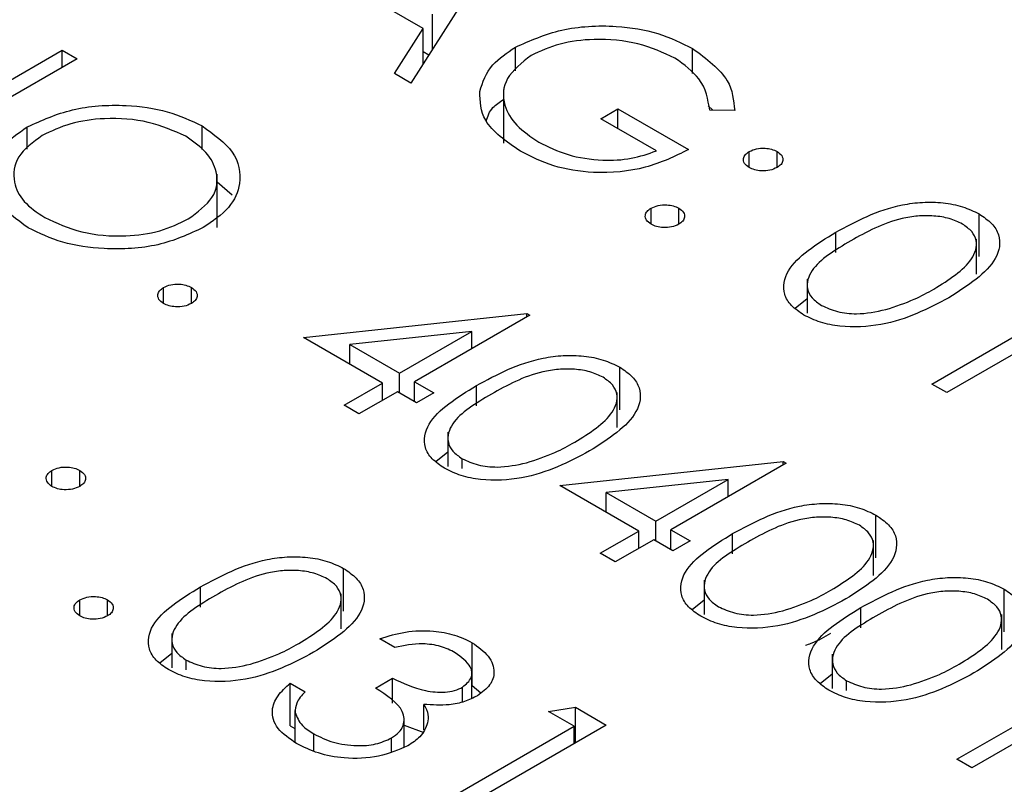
# Model space of a CAD drawing. Header units: inches. Extents: x 1880 to 2363, y -453 to -54.
# Tile 677 of 1056: x 1950.914 to 1951.29, y -148.338 to -148.046. Entities that reach past the tile are written whole.
import ezdxf

# ---------------------------------------------------------------- set-up
doc = ezdxf.new("R2010")
doc.units = ezdxf.units.IN
doc.header["$LTSCALE"] = 0.5
doc.header["$MEASUREMENT"] = 0
doc.layers.add('SID-M-S', color=105, linetype='Continuous')

msp = doc.modelspace()

# ---------------------------------------------------------------- linework, layer by layer
at = {"layer": 'SID-M-S'}
for p, q in [((1951.09762, -148.01654), (1951.06335, -148.07023)), ((1951.06813, -148.04944), (1951.03928, -148.03279)), ((1951.07165, -148.05723), (1951.07165, -148.04394)), ((1951.05714, -148.06665), (1951.06813, -148.04944)), ((1951.06813, -148.06274), (1951.06813, -148.04944)), ((1950.88007, -148.08655), (1950.93016, -148.05763)), ((1950.93016, -148.05763), (1950.93587, -148.06093)), ((1950.93016, -148.06423), (1950.93016, -148.05763)), ((1951.06813, -148.05823), (1951.07023, -148.05945)), ((1951.10335, -148.06556), (1951.10335, -148.05656)), ((1951.17101, -148.06657), (1951.17101, -148.05702)), ((1950.93587, -148.06093), (1950.87223, -148.09767)), ((1951.06335, -148.07023), (1951.05714, -148.06665)), ((1951.09874, -148.07276), (1951.09874, -148.09317)), ((1951.13596, -148.08389), (1951.14249, -148.08012)), ((1951.14249, -148.08012), (1951.16942, -148.09566)), ((1951.14249, -148.08766), (1951.14249, -148.08012)), ((1951.177, -148.07895), (1951.17878, -148.08061)), ((1951.18711, -148.08074), (1951.17757, -148.08059)), ((1951.15718, -148.09614), (1951.13596, -148.08389)), ((1950.91682, -148.0955), (1950.91682, -148.087)), ((1950.9836, -148.09558), (1950.9836, -148.0866)), ((1951.19267, -148.10249), (1951.19267, -148.09637)), ((1951.20328, -148.10249), (1951.20328, -148.09637)), ((1950.98934, -148.12539), (1950.98934, -148.10497)), ((1950.98934, -148.10793), (1950.99513, -148.11297)), ((1951.15514, -148.12416), (1951.15514, -148.11804)), ((1951.16574, -148.12416), (1951.16574, -148.11804)), ((1951.28044, -148.13652), (1951.28044, -148.12019)), ((1951.22569, -148.13493), (1951.22569, -148.12724)), ((1951.27953, -148.14323), (1951.27953, -148.12986)), ((1950.96891, -148.15442), (1950.96891, -148.1483)), ((1950.97952, -148.15442), (1950.97952, -148.1483)), ((1951.21476, -148.14508), (1951.21476, -148.15808)), ((1951.26243, -148.18516), (1951.31954, -148.15219)), ((1951.33178, -148.15171), (1951.26814, -148.18845)), ((1951.21019, -148.15623), (1951.21476, -148.15249)), ((1951.02235, -148.16738), (1951.10768, -148.15823)), ((1951.10884, -148.1589), (1951.06478, -148.18433)), ((1951.10768, -148.15823), (1951.10884, -148.1589)), ((1951.10768, -148.15957), (1951.10768, -148.15823)), ((1951.0867, -148.16508), (1951.0401, -148.17008)), ((1951.05907, -148.18103), (1951.0867, -148.16508)), ((1951.0867, -148.17167), (1951.0867, -148.16508)), ((1951.05254, -148.1848), (1951.02235, -148.16738)), ((1951.0401, -148.17762), (1951.0401, -148.17008)), ((1951.0401, -148.17008), (1951.05907, -148.18103)), ((1951.05907, -148.18857), (1951.05907, -148.18103)), ((1951.14317, -148.19505), (1951.14317, -148.17872)), ((1951.03785, -148.19328), (1951.05254, -148.1848)), ((1951.05254, -148.1914), (1951.05254, -148.1848)), ((1951.06478, -148.18433), (1951.07212, -148.18857)), ((1951.06478, -148.19187), (1951.06478, -148.18433)), ((1951.08841, -148.19345), (1951.08841, -148.18576)), ((1951.26814, -148.18845), (1951.26243, -148.18516)), ((1951.05825, -148.1881), (1951.04356, -148.19658)), ((1951.06559, -148.19234), (1951.05825, -148.1881)), ((1951.07212, -148.18857), (1951.06559, -148.19234)), ((1951.14226, -148.20175), (1951.14226, -148.18838)), ((1951.04356, -148.19658), (1951.03785, -148.19328)), ((1951.07749, -148.2036), (1951.07749, -148.2166)), ((1951.07291, -148.21475), (1951.07749, -148.21101)), ((1951.08298, -148.21738), (1951.08298, -148.21368)), ((1951.12026, -148.2239), (1951.20558, -148.21475)), ((1951.20674, -148.21542), (1951.16268, -148.24085)), ((1951.20558, -148.21475), (1951.20674, -148.21542)), ((1951.20558, -148.21609), (1951.20558, -148.21475)), ((1950.92628, -148.22425), (1950.92628, -148.21813)), ((1950.93689, -148.22425), (1950.93689, -148.21813)), ((1951.18461, -148.2216), (1951.138, -148.2266)), ((1951.15697, -148.23755), (1951.18461, -148.2216)), ((1951.18461, -148.22819), (1951.18461, -148.2216)), ((1951.15045, -148.24132), (1951.12026, -148.2239)), ((1951.138, -148.2266), (1951.15697, -148.23755)), ((1951.138, -148.23414), (1951.138, -148.2266)), ((1951.15697, -148.24509), (1951.15697, -148.23755)), ((1951.24107, -148.25157), (1951.24107, -148.23524)), ((1951.13576, -148.2498), (1951.15045, -148.24132)), ((1951.15045, -148.24792), (1951.15045, -148.24132)), ((1951.16268, -148.24085), (1951.17003, -148.24509)), ((1951.16268, -148.24839), (1951.16268, -148.24085)), ((1951.18632, -148.24997), (1951.18632, -148.24228)), ((1951.15616, -148.24462), (1951.14147, -148.2531)), ((1951.1635, -148.24886), (1951.15616, -148.24462)), ((1951.17003, -148.24509), (1951.1635, -148.24886)), ((1951.24016, -148.25827), (1951.24016, -148.2449)), ((1951.14147, -148.2531), (1951.13576, -148.2498)), ((1951.03771, -148.27194), (1951.03771, -148.25561)), ((1951.17539, -148.26012), (1951.17539, -148.27312)), ((1950.98296, -148.27034), (1950.98296, -148.26265)), ((1951.29003, -148.27983), (1951.29003, -148.2635)), ((1950.93689, -148.2737), (1950.93689, -148.26758)), ((1950.94749, -148.2737), (1950.94749, -148.26758)), ((1951.0368, -148.27864), (1951.0368, -148.26527)), ((1951.17082, -148.27127), (1951.17539, -148.26753)), ((1951.23527, -148.27823), (1951.23527, -148.27054)), ((1951.28912, -148.28653), (1951.28912, -148.27316)), ((1950.97203, -148.28049), (1950.97203, -148.29349)), ((1951.05723, -148.28572), (1951.05152, -148.28242)), ((1951.08678, -148.30026), (1951.08678, -148.28393)), ((1950.96746, -148.29164), (1950.97203, -148.2879)), ((1950.97753, -148.29427), (1950.97753, -148.29057)), ((1951.22435, -148.28838), (1951.22435, -148.30138)), ((1951.34136, -148.29502), (1951.27773, -148.33176)), ((1951.04989, -148.30126), (1951.05641, -148.29749)), ((1951.05641, -148.30701), (1951.05641, -148.29749)), ((1951.08663, -148.30518), (1951.08663, -148.29584)), ((1951.21977, -148.29953), (1951.22435, -148.29579)), ((1951.22984, -148.30216), (1951.22984, -148.29846)), ((1951.27201, -148.32846), (1951.32913, -148.29549)), ((1951.01725, -148.29937), (1951.02296, -148.30267)), ((1951.01725, -148.3157), (1951.01725, -148.29937)), ((1951.08315, -148.30655), (1951.08315, -148.3009)), ((1951.08678, -148.30026), (1951.09011, -148.30308)), ((1951.01909, -148.30978), (1951.01909, -148.32194)), ((1951.06831, -148.31719), (1951.06831, -148.30748)), ((1951.11597, -148.31021), (1951.12624, -148.3086)), ((1951.12577, -148.31586), (1951.11597, -148.31021)), ((1951.12624, -148.3086), (1951.138, -148.31539)), ((1951.12624, -148.32218), (1951.12624, -148.3086)), ((1951.01915, -148.322), (1951.01915, -148.31063)), ((1951.06084, -148.32381), (1951.06084, -148.3132)), ((1951.01725, -148.3157), (1951.01909, -148.31676)), ((1951.06084, -148.31548), (1951.06831, -148.31829)), ((1951.06865, -148.34883), (1951.12577, -148.31586)), ((1951.138, -148.31539), (1951.07436, -148.35213)), ((1951.12577, -148.32245), (1951.12577, -148.31586)), ((1951.02634, -148.32532), (1951.02634, -148.31875)), ((1951.05601, -148.32551), (1951.05601, -148.32033)), ((1951.27773, -148.33176), (1951.27201, -148.32846))]:
    msp.add_line(p, q, dxfattribs=at)
for points, knots in [([(1951.10335, -148.05656), (1951.10897, -148.05404), (1951.1202, -148.04901), (1951.14054, -148.04783), (1951.15828, -148.05077), (1951.16677, -148.05494), (1951.17101, -148.05702)], [0, 0, 0, 0, 0.27959, 0.559072, 0.779411, 1, 1, 1, 1]), ([(1951.16429, -148.06068), (1951.15978, -148.05864), (1951.15075, -148.05456), (1951.13455, -148.05305), (1951.11989, -148.05484), (1951.11284, -148.05808), (1951.10932, -148.05971)], [0, 0, 0, 0, 0.279847, 0.559555, 0.779847, 1, 1, 1, 1]), ([(1951.08971, -148.07344), (1951.09084, -148.06989), (1951.09285, -148.06354), (1951.10014, -148.05869), (1951.10335, -148.05656)], [0, 0, 0, 0, 0.559317, 1, 1, 1, 1]), ([(1951.17101, -148.05702), (1951.17631, -148.06095), (1951.18581, -148.06799), (1951.18671, -148.07684), (1951.18711, -148.08074)], [0, 0, 0, 0, 0.558579, 1, 1, 1, 1]), ([(1951.10932, -148.05971), (1951.10576, -148.06251), (1951.09865, -148.06812), (1951.0982, -148.07813), (1951.10311, -148.08662), (1951.10922, -148.09076), (1951.11228, -148.09282)], [0, 0, 0, 0, 0.279061, 0.558584, 0.779236, 1, 1, 1, 1]), ([(1951.17757, -148.08059), (1951.17688, -148.07645), (1951.17563, -148.06906), (1951.16776, -148.06324), (1951.16429, -148.06068)], [0, 0, 0, 0, 0.55984, 1, 1, 1, 1]), ([(1951.10525, -148.0963), (1951.09985, -148.09256), (1951.0902, -148.08587), (1951.08986, -148.07724), (1951.08971, -148.07344)], [0, 0, 0, 0, 0.559617, 1, 1, 1, 1]), ([(1951.09222, -148.08469), (1951.09278, -148.08291), (1951.09374, -148.07983), (1951.09726, -148.07747), (1951.09874, -148.07648)], [0, 0, 0, 0, 0.57824, 1, 1, 1, 1]), ([(1950.91682, -148.087), (1950.92232, -148.0845), (1950.93331, -148.07951), (1950.95321, -148.07808), (1950.97087, -148.08058), (1950.97935, -148.08459), (1950.9836, -148.0866)], [0, 0, 0, 0, 0.279731, 0.559327, 0.77968, 1, 1, 1, 1]), ([(1950.97735, -148.09053), (1950.97281, -148.08851), (1950.96373, -148.08447), (1950.94745, -148.08326), (1950.93293, -148.08529), (1950.92602, -148.08861), (1950.92256, -148.09028)], [0, 0, 0, 0, 0.279627, 0.55935, 0.77963, 1, 1, 1, 1]), ([(1950.9172, -148.12551), (1950.91282, -148.12235), (1950.90405, -148.11603), (1950.90207, -148.1045), (1950.90623, -148.09429), (1950.91329, -148.08943), (1950.91682, -148.087)], [0, 0, 0, 0, 0.279663, 0.559354, 0.779636, 1, 1, 1, 1]), ([(1950.9836, -148.0866), (1950.98806, -148.08978), (1950.99698, -148.09614), (1950.9991, -148.10779), (1950.99479, -148.1181), (1950.98762, -148.12299), (1950.98403, -148.12544)], [0, 0, 0, 0, 0.279767, 0.559358, 0.779571, 1, 1, 1, 1]), ([(1950.92256, -148.09028), (1950.91903, -148.09287), (1950.91198, -148.09807), (1950.91103, -148.1075), (1950.91483, -148.11571), (1950.92061, -148.11965), (1950.9235, -148.12161)], [0, 0, 0, 0, 0.279416, 0.559077, 0.779478, 1, 1, 1, 1]), ([(1950.97833, -148.12214), (1950.98188, -148.11952), (1950.98898, -148.11429), (1950.99, -148.10476), (1950.9859, -148.09654), (1950.9802, -148.09253), (1950.97735, -148.09053)], [0, 0, 0, 0, 0.279468, 0.55887, 0.779516, 1, 1, 1, 1]), ([(1951.16942, -148.09566), (1951.16422, -148.09821), (1951.15385, -148.1033), (1951.13445, -148.1052), (1951.11733, -148.10238), (1951.10928, -148.09833), (1951.10525, -148.0963)], [0, 0, 0, 0, 0.2803512, 0.5593674, 0.7793709, 1, 1, 1, 1]), ([(1951.11228, -148.09282), (1951.11581, -148.09457), (1951.12288, -148.09807), (1951.13567, -148.09999), (1951.1478, -148.09944), (1951.15405, -148.09724), (1951.15718, -148.09614)], [0, 0, 0, 0, 0.280254, 0.559912, 0.779941, 1, 1, 1, 1]), ([(1951.19267, -148.09637), (1951.19355, -148.09598), (1951.1953, -148.09519), (1951.19847, -148.09502), (1951.20126, -148.09541), (1951.2026, -148.09605), (1951.20328, -148.09637)], [0, 0, 0, 0, 0.279585, 0.559454, 0.779697, 1, 1, 1, 1]), ([(1951.19267, -148.10249), (1951.19198, -148.10199), (1951.19059, -148.10098), (1951.19031, -148.09915), (1951.19099, -148.09753), (1951.19211, -148.09676), (1951.19267, -148.09637)], [0, 0, 0, 0, 0.279647, 0.559299, 0.779615, 1, 1, 1, 1]), ([(1951.20328, -148.09637), (1951.20397, -148.09688), (1951.20536, -148.09788), (1951.20562, -148.09972), (1951.20498, -148.10134), (1951.20384, -148.10211), (1951.20328, -148.10249)], [0, 0, 0, 0, 0.279602, 0.559212, 0.779475, 1, 1, 1, 1]), ([(1951.20328, -148.10249), (1951.2024, -148.1029), (1951.20066, -148.1037), (1951.19748, -148.10385), (1951.19467, -148.10347), (1951.19334, -148.10282), (1951.19267, -148.10249)], [0, 0, 0, 0, 0.279517, 0.559326, 0.779544, 1, 1, 1, 1]), ([(1951.15514, -148.12416), (1951.15445, -148.12365), (1951.15309, -148.12264), (1951.1528, -148.12081), (1951.15347, -148.1192), (1951.15458, -148.11842), (1951.15514, -148.11804)], [0, 0, 0, 0, 0.279581, 0.559143, 0.779575, 1, 1, 1, 1]), ([(1951.15514, -148.11804), (1951.15601, -148.11764), (1951.15776, -148.11684), (1951.16093, -148.11668), (1951.16374, -148.11707), (1951.16508, -148.11771), (1951.16574, -148.11804)], [0, 0, 0, 0, 0.279576, 0.559284, 0.779552, 1, 1, 1, 1]), ([(1951.16574, -148.11804), (1951.16644, -148.11854), (1951.16783, -148.11955), (1951.16809, -148.12138), (1951.16745, -148.12301), (1951.16631, -148.12378), (1951.16574, -148.12416)], [0, 0, 0, 0, 0.279602, 0.559212, 0.779475, 1, 1, 1, 1]), ([(1951.22569, -148.12724), (1951.23353, -148.12299), (1951.24335, -148.11768), (1951.25884, -148.11558), (1951.26677, -148.11578), (1951.27441, -148.11723), (1951.27843, -148.11921), (1951.28044, -148.12019)], [0, 0, 0, 0, 0.498702, 0.624177, 0.749467, 0.874745, 1, 1, 1, 1]), ([(1950.9235, -148.12161), (1950.928, -148.12368), (1950.937, -148.12781), (1950.95334, -148.1292), (1950.96791, -148.12714), (1950.97486, -148.1238), (1950.97833, -148.12214)], [0, 0, 0, 0, 0.2798297, 0.559389, 0.7796538, 1, 1, 1, 1]), ([(1951.2741, -148.12407), (1951.2725, -148.12331), (1951.26929, -148.1218), (1951.26318, -148.12085), (1951.25696, -148.12088), (1951.245, -148.12292), (1951.23746, -148.12714), (1951.23142, -148.13052)], [0, 0, 0, 0, 0.125139, 0.250418, 0.375519, 0.500847, 1, 1, 1, 1]), ([(1951.28044, -148.12019), (1951.28216, -148.12136), (1951.28561, -148.1237), (1951.28912, -148.12956), (1951.2871, -148.14065), (1951.2762, -148.14758), (1951.26893, -148.1522)], [0, 0, 0, 0, 0.1256, 0.251197, 0.500581, 1, 1, 1, 1]), ([(1950.98403, -148.12544), (1950.97853, -148.12797), (1950.96754, -148.13302), (1950.94752, -148.13411), (1950.92983, -148.13166), (1950.92141, -148.12756), (1950.9172, -148.12551)], [0, 0, 0, 0, 0.2796304, 0.5593429, 0.7795972, 1, 1, 1, 1]), ([(1951.16574, -148.12416), (1951.16487, -148.12456), (1951.16312, -148.12535), (1951.15995, -148.12551), (1951.15715, -148.12513), (1951.15581, -148.12448), (1951.15514, -148.12416)], [0, 0, 0, 0, 0.279469, 0.559358, 0.779674, 1, 1, 1, 1]), ([(1951.26324, -148.14889), (1951.26892, -148.14534), (1951.27741, -148.14003), (1951.28021, -148.13154), (1951.27801, -148.12686), (1951.27541, -148.125), (1951.2741, -148.12407)], [0, 0, 0, 0, 0.500072, 0.749021, 0.874598, 1, 1, 1, 1]), ([(1951.21354, -148.15882), (1951.21183, -148.15766), (1951.20842, -148.15534), (1951.20499, -148.14951), (1951.20733, -148.13851), (1951.21834, -148.13175), (1951.22569, -148.12724)], [0, 0, 0, 0, 0.125551, 0.25109, 0.50025, 1, 1, 1, 1]), ([(1951.23142, -148.13052), (1951.22552, -148.13398), (1951.21668, -148.13916), (1951.21411, -148.14771), (1951.21636, -148.15237), (1951.21896, -148.15423), (1951.22026, -148.15516)], [0, 0, 0, 0, 0.5002912, 0.749086, 0.8746062, 1, 1, 1, 1]), ([(1950.96891, -148.15442), (1950.96823, -148.15392), (1950.96686, -148.1529), (1950.96657, -148.15108), (1950.96724, -148.14946), (1950.96835, -148.14869), (1950.96891, -148.1483)], [0, 0, 0, 0, 0.279581, 0.559143, 0.779575, 1, 1, 1, 1]), ([(1950.96891, -148.1483), (1950.96978, -148.1479), (1950.97154, -148.14711), (1950.97471, -148.14694), (1950.97751, -148.14733), (1950.97885, -148.14798), (1950.97952, -148.1483)], [0, 0, 0, 0, 0.279576, 0.559284, 0.779552, 1, 1, 1, 1]), ([(1950.97952, -148.1483), (1950.98021, -148.1488), (1950.9816, -148.14981), (1950.98186, -148.15164), (1950.98122, -148.15327), (1950.98008, -148.15404), (1950.97952, -148.15442)], [0, 0, 0, 0, 0.279602, 0.559212, 0.779475, 1, 1, 1, 1]), ([(1951.26893, -148.1522), (1951.26094, -148.1564), (1951.24895, -148.16271), (1951.22975, -148.1638), (1951.21961, -148.16179), (1951.21556, -148.15981), (1951.21354, -148.15882)], [0, 0, 0, 0, 0.499407, 0.748743, 0.874372, 1, 1, 1, 1]), ([(1951.24483, -148.15673), (1951.24858, -148.15551), (1951.25527, -148.15332), (1951.26081, -148.15024), (1951.26324, -148.14889)], [0, 0, 0, 0, 0.559599, 1, 1, 1, 1]), ([(1950.97952, -148.15442), (1950.97864, -148.15482), (1950.97689, -148.15562), (1950.97372, -148.15577), (1950.97092, -148.15539), (1950.96958, -148.15474), (1950.96891, -148.15442)], [0, 0, 0, 0, 0.2794691, 0.5593578, 0.7796739, 1, 1, 1, 1]), ([(1951.22026, -148.15516), (1951.22221, -148.15604), (1951.22613, -148.15779), (1951.23513, -148.1588), (1951.24116, -148.15752), (1951.24483, -148.15673)], [0, 0, 0, 0, 0.280257, 0.560781, 1, 1, 1, 1]), ([(1951.08841, -148.18576), (1951.09626, -148.18151), (1951.10608, -148.1762), (1951.12157, -148.17411), (1951.1295, -148.1743), (1951.13713, -148.17576), (1951.14116, -148.17773), (1951.14317, -148.17872)], [0, 0, 0, 0, 0.498702, 0.624177, 0.749467, 0.874745, 1, 1, 1, 1]), ([(1951.13683, -148.18259), (1951.13523, -148.18184), (1951.13202, -148.18032), (1951.12591, -148.17938), (1951.11969, -148.1794), (1951.10773, -148.18144), (1951.10018, -148.18567), (1951.09415, -148.18904)], [0, 0, 0, 0, 0.125139, 0.250418, 0.375519, 0.500847, 1, 1, 1, 1]), ([(1951.14317, -148.17872), (1951.14489, -148.17988), (1951.14834, -148.18222), (1951.15184, -148.18808), (1951.14983, -148.19917), (1951.13893, -148.2061), (1951.13166, -148.21072)], [0, 0, 0, 0, 0.1256, 0.251197, 0.500581, 1, 1, 1, 1]), ([(1951.07626, -148.21734), (1951.07456, -148.21618), (1951.07115, -148.21386), (1951.06772, -148.20804), (1951.07005, -148.19704), (1951.08106, -148.19027), (1951.08841, -148.18576)], [0, 0, 0, 0, 0.125551, 0.25109, 0.50025, 1, 1, 1, 1]), ([(1951.12597, -148.20741), (1951.13164, -148.20386), (1951.14014, -148.19855), (1951.14293, -148.19006), (1951.14074, -148.18538), (1951.13813, -148.18352), (1951.13683, -148.18259)], [0, 0, 0, 0, 0.500072, 0.749021, 0.874598, 1, 1, 1, 1]), ([(1951.09415, -148.18904), (1951.08825, -148.1925), (1951.07941, -148.19769), (1951.07683, -148.20623), (1951.07908, -148.21089), (1951.08168, -148.21275), (1951.08298, -148.21368)], [0, 0, 0, 0, 0.500291, 0.749086, 0.874606, 1, 1, 1, 1]), ([(1951.10756, -148.21526), (1951.11131, -148.21403), (1951.118, -148.21184), (1951.12353, -148.20876), (1951.12597, -148.20741)], [0, 0, 0, 0, 0.559599, 1, 1, 1, 1]), ([(1951.13166, -148.21072), (1951.12366, -148.21493), (1951.11168, -148.22123), (1951.09248, -148.22233), (1951.08233, -148.22032), (1951.07829, -148.21833), (1951.07626, -148.21734)], [0, 0, 0, 0, 0.499407, 0.748743, 0.874372, 1, 1, 1, 1]), ([(1951.08298, -148.21368), (1951.08494, -148.21456), (1951.08885, -148.21631), (1951.09786, -148.21732), (1951.10388, -148.21604), (1951.10756, -148.21526)], [0, 0, 0, 0, 0.2802572, 0.5607811, 1, 1, 1, 1]), ([(1950.92628, -148.22425), (1950.92559, -148.22374), (1950.92421, -148.22273), (1950.92393, -148.2209), (1950.9246, -148.21928), (1950.92572, -148.21851), (1950.92628, -148.21813)], [0, 0, 0, 0, 0.279647, 0.559299, 0.779615, 1, 1, 1, 1]), ([(1950.92628, -148.21813), (1950.92716, -148.21773), (1950.92891, -148.21694), (1950.93208, -148.21678), (1950.93488, -148.21716), (1950.93622, -148.2178), (1950.93689, -148.21813)], [0, 0, 0, 0, 0.2795852, 0.5594544, 0.7796968, 1, 1, 1, 1]), ([(1950.93689, -148.21813), (1950.93758, -148.21863), (1950.93897, -148.21964), (1950.93923, -148.22147), (1950.93859, -148.2231), (1950.93745, -148.22386), (1950.93689, -148.22425)], [0, 0, 0, 0, 0.279602, 0.559212, 0.779475, 1, 1, 1, 1]), ([(1950.93689, -148.22425), (1950.93601, -148.22465), (1950.93427, -148.22546), (1950.93109, -148.22561), (1950.92828, -148.22523), (1950.92695, -148.22457), (1950.92628, -148.22425)], [0, 0, 0, 0, 0.2795175, 0.5593264, 0.7795441, 1, 1, 1, 1]), ([(1951.18632, -148.24228), (1951.19417, -148.23804), (1951.20398, -148.23272), (1951.21947, -148.23063), (1951.2274, -148.23082), (1951.23504, -148.23228), (1951.23906, -148.23425), (1951.24107, -148.23524)], [0, 0, 0, 0, 0.498702, 0.624177, 0.749467, 0.874745, 1, 1, 1, 1]), ([(1951.23474, -148.23912), (1951.23313, -148.23836), (1951.22992, -148.23684), (1951.22382, -148.2359), (1951.2176, -148.23592), (1951.20564, -148.23797), (1951.19809, -148.24219), (1951.19206, -148.24556)], [0, 0, 0, 0, 0.125139, 0.250418, 0.375519, 0.500847, 1, 1, 1, 1]), ([(1951.24107, -148.23524), (1951.2428, -148.2364), (1951.24624, -148.23874), (1951.24975, -148.2446), (1951.24773, -148.25569), (1951.23683, -148.26262), (1951.22956, -148.26724)], [0, 0, 0, 0, 0.1256, 0.251197, 0.500581, 1, 1, 1, 1]), ([(1951.17417, -148.27386), (1951.17246, -148.2727), (1951.16905, -148.27038), (1951.16563, -148.26456), (1951.16796, -148.25356), (1951.17897, -148.24679), (1951.18632, -148.24228)], [0, 0, 0, 0, 0.125551, 0.25109, 0.50025, 1, 1, 1, 1]), ([(1951.22388, -148.26393), (1951.22955, -148.26038), (1951.23805, -148.25507), (1951.24084, -148.24658), (1951.23865, -148.2419), (1951.23604, -148.24004), (1951.23474, -148.23912)], [0, 0, 0, 0, 0.500072, 0.749021, 0.874598, 1, 1, 1, 1]), ([(1951.19206, -148.24556), (1951.18615, -148.24902), (1951.17732, -148.25421), (1951.17474, -148.26275), (1951.17699, -148.26741), (1951.17959, -148.26927), (1951.18089, -148.2702)], [0, 0, 0, 0, 0.500291, 0.749086, 0.874606, 1, 1, 1, 1]), ([(1950.98296, -148.26265), (1950.9908, -148.25841), (1951.00062, -148.25309), (1951.01611, -148.251), (1951.02404, -148.25119), (1951.03168, -148.25265), (1951.0357, -148.25462), (1951.03771, -148.25561)], [0, 0, 0, 0, 0.498702, 0.6241765, 0.7494675, 0.8747453, 1, 1, 1, 1]), ([(1951.03138, -148.25949), (1951.02977, -148.25873), (1951.02656, -148.25721), (1951.02045, -148.25627), (1951.01424, -148.25629), (1951.00228, -148.25834), (1950.99473, -148.26256), (1950.9887, -148.26593)], [0, 0, 0, 0, 0.125139, 0.250418, 0.375519, 0.500847, 1, 1, 1, 1]), ([(1951.03771, -148.25561), (1951.03944, -148.25678), (1951.04288, -148.25911), (1951.04639, -148.26497), (1951.04437, -148.27607), (1951.03347, -148.28299), (1951.0262, -148.28761)], [0, 0, 0, 0, 0.1256001, 0.2511969, 0.5005813, 1, 1, 1, 1]), ([(1951.02052, -148.2843), (1951.02619, -148.28075), (1951.03469, -148.27544), (1951.03748, -148.26695), (1951.03529, -148.26227), (1951.03268, -148.26041), (1951.03138, -148.25949)], [0, 0, 0, 0, 0.5000715, 0.7490206, 0.8745985, 1, 1, 1, 1]), ([(1951.23527, -148.27054), (1951.24312, -148.2663), (1951.25294, -148.26098), (1951.26843, -148.25889), (1951.27636, -148.25908), (1951.28399, -148.26054), (1951.28802, -148.26251), (1951.29003, -148.2635)], [0, 0, 0, 0, 0.498702, 0.6241765, 0.7494675, 0.8747453, 1, 1, 1, 1]), ([(1950.97081, -148.29423), (1950.9691, -148.29307), (1950.96569, -148.29075), (1950.96227, -148.28493), (1950.9646, -148.27393), (1950.97561, -148.26716), (1950.98296, -148.26265)], [0, 0, 0, 0, 0.125551, 0.25109, 0.50025, 1, 1, 1, 1]), ([(1951.20547, -148.27178), (1951.20921, -148.27055), (1951.2159, -148.26836), (1951.22144, -148.26529), (1951.22388, -148.26393)], [0, 0, 0, 0, 0.559599, 1, 1, 1, 1]), ([(1951.28369, -148.26738), (1951.28209, -148.26662), (1951.27888, -148.2651), (1951.27277, -148.26416), (1951.26655, -148.26418), (1951.25459, -148.26623), (1951.24704, -148.27045), (1951.24101, -148.27382)], [0, 0, 0, 0, 0.125139, 0.250418, 0.375519, 0.500847, 1, 1, 1, 1]), ([(1951.29003, -148.2635), (1951.29175, -148.26466), (1951.2952, -148.267), (1951.2987, -148.27286), (1951.29669, -148.28395), (1951.28579, -148.29088), (1951.27852, -148.2955)], [0, 0, 0, 0, 0.1256, 0.251197, 0.500581, 1, 1, 1, 1]), ([(1950.93689, -148.2737), (1950.9362, -148.2732), (1950.93483, -148.27219), (1950.93455, -148.27036), (1950.93522, -148.26874), (1950.93633, -148.26797), (1950.93689, -148.26758)], [0, 0, 0, 0, 0.279581, 0.559143, 0.779575, 1, 1, 1, 1]), ([(1950.93689, -148.26758), (1950.93776, -148.26718), (1950.93951, -148.26639), (1950.94268, -148.26622), (1950.94549, -148.26661), (1950.94682, -148.26726), (1950.94749, -148.26758)], [0, 0, 0, 0, 0.279576, 0.559284, 0.779552, 1, 1, 1, 1]), ([(1950.94749, -148.26758), (1950.94819, -148.26809), (1950.94958, -148.26909), (1950.94983, -148.27093), (1950.9492, -148.27255), (1950.94806, -148.27332), (1950.94749, -148.2737)], [0, 0, 0, 0, 0.279602, 0.559212, 0.779475, 1, 1, 1, 1]), ([(1950.9887, -148.26593), (1950.98279, -148.26939), (1950.97396, -148.27458), (1950.97138, -148.28312), (1950.97363, -148.28778), (1950.97623, -148.28964), (1950.97753, -148.29057)], [0, 0, 0, 0, 0.500291, 0.749086, 0.874606, 1, 1, 1, 1]), ([(1951.22956, -148.26724), (1951.22157, -148.27145), (1951.20958, -148.27775), (1951.19038, -148.27885), (1951.18024, -148.27684), (1951.17619, -148.27485), (1951.17417, -148.27386)], [0, 0, 0, 0, 0.499407, 0.748743, 0.874372, 1, 1, 1, 1]), ([(1951.27283, -148.29219), (1951.2785, -148.28864), (1951.287, -148.28333), (1951.28979, -148.27484), (1951.2876, -148.27016), (1951.28499, -148.2683), (1951.28369, -148.26738)], [0, 0, 0, 0, 0.500072, 0.749021, 0.874598, 1, 1, 1, 1]), ([(1951.18089, -148.2702), (1951.18285, -148.27108), (1951.18676, -148.27283), (1951.19576, -148.27384), (1951.20179, -148.27256), (1951.20547, -148.27178)], [0, 0, 0, 0, 0.280257, 0.560781, 1, 1, 1, 1]), ([(1951.22312, -148.30212), (1951.22142, -148.30096), (1951.21801, -148.29864), (1951.21458, -148.29282), (1951.21691, -148.28182), (1951.22793, -148.27505), (1951.23527, -148.27054)], [0, 0, 0, 0, 0.1255507, 0.25109, 0.5002501, 1, 1, 1, 1]), ([(1950.94749, -148.2737), (1950.94662, -148.2741), (1950.94487, -148.2749), (1950.9417, -148.27506), (1950.93889, -148.27467), (1950.93756, -148.27403), (1950.93689, -148.2737)], [0, 0, 0, 0, 0.279469, 0.559358, 0.779674, 1, 1, 1, 1]), ([(1951.24101, -148.27382), (1951.23511, -148.27728), (1951.22627, -148.28247), (1951.22369, -148.29101), (1951.22594, -148.29567), (1951.22854, -148.29753), (1951.22984, -148.29846)], [0, 0, 0, 0, 0.500291, 0.749086, 0.874606, 1, 1, 1, 1]), ([(1951.05152, -148.28242), (1951.0547, -148.28143), (1951.06105, -148.27945), (1951.07132, -148.27914), (1951.08031, -148.28074), (1951.08462, -148.28287), (1951.08678, -148.28393)], [0, 0, 0, 0, 0.280288, 0.55968, 0.779747, 1, 1, 1, 1]), ([(1951.08678, -148.28393), (1951.08908, -148.28558), (1951.09368, -148.28887), (1951.09575, -148.29479), (1951.09412, -148.30026), (1951.09059, -148.30289), (1951.08883, -148.30421)], [0, 0, 0, 0, 0.280085, 0.559868, 0.780099, 1, 1, 1, 1]), ([(1951.21417, -148.28494), (1951.2149, -148.28469), (1951.21852, -148.28342), (1951.2215, -148.28166), (1951.22388, -148.28026)], [0, 0, 0, 0, 0.2021879, 1, 1, 1, 1]), ([(1951.0262, -148.28761), (1951.01821, -148.29182), (1951.00622, -148.29812), (1950.98702, -148.29922), (1950.97688, -148.29721), (1950.97283, -148.29522), (1950.97081, -148.29423)], [0, 0, 0, 0, 0.499407, 0.748743, 0.874372, 1, 1, 1, 1]), ([(1951.00211, -148.29215), (1951.00585, -148.29092), (1951.01254, -148.28873), (1951.01808, -148.28566), (1951.02052, -148.2843)], [0, 0, 0, 0, 0.559599, 1, 1, 1, 1]), ([(1951.08033, -148.28775), (1951.07854, -148.28687), (1951.07498, -148.28511), (1951.06653, -148.28391), (1951.06076, -148.28503), (1951.05723, -148.28572)], [0, 0, 0, 0, 0.280636, 0.560364, 1, 1, 1, 1]), ([(1950.97753, -148.29057), (1950.97948, -148.29145), (1950.9834, -148.29321), (1950.9924, -148.29421), (1950.99843, -148.29293), (1951.00211, -148.29215)], [0, 0, 0, 0, 0.280257, 0.560781, 1, 1, 1, 1]), ([(1951.08315, -148.3009), (1951.08449, -148.29975), (1951.08719, -148.29744), (1951.08644, -148.29225), (1951.08264, -148.28945), (1951.08033, -148.28775)], [0, 0, 0, 0, 0.278859, 0.560074, 1, 1, 1, 1]), ([(1951.25442, -148.30004), (1951.25817, -148.29881), (1951.26486, -148.29662), (1951.27039, -148.29355), (1951.27283, -148.29219)], [0, 0, 0, 0, 0.559599, 1, 1, 1, 1]), ([(1951.05641, -148.29749), (1951.06034, -148.29937), (1951.06623, -148.3022), (1951.07524, -148.30309), (1951.08021, -148.3023), (1951.08217, -148.30136), (1951.08315, -148.3009)], [0, 0, 0, 0, 0.499418, 0.749016, 0.874544, 1, 1, 1, 1]), ([(1951.27852, -148.2955), (1951.27052, -148.29971), (1951.25854, -148.30601), (1951.23934, -148.30711), (1951.22919, -148.3051), (1951.22515, -148.30311), (1951.22312, -148.30212)], [0, 0, 0, 0, 0.499407, 0.748743, 0.874372, 1, 1, 1, 1]), ([(1951.22984, -148.29846), (1951.2318, -148.29934), (1951.23571, -148.30109), (1951.24472, -148.3021), (1951.25074, -148.30082), (1951.25442, -148.30004)], [0, 0, 0, 0, 0.280257, 0.560781, 1, 1, 1, 1]), ([(1951.01971, -148.32246), (1951.01705, -148.32063), (1951.01173, -148.31697), (1951.00972, -148.31017), (1951.01215, -148.30415), (1951.01555, -148.30097), (1951.01725, -148.29937)], [0, 0, 0, 0, 0.279886, 0.558979, 0.779263, 1, 1, 1, 1]), ([(1951.02296, -148.30267), (1951.0217, -148.30408), (1951.01943, -148.30658), (1951.01924, -148.30939), (1951.01915, -148.31063)], [0, 0, 0, 0, 0.560694, 1, 1, 1, 1]), ([(1951.05601, -148.32033), (1951.05702, -148.31964), (1951.05906, -148.31825), (1951.06109, -148.31479), (1951.06065, -148.30821), (1951.05419, -148.30404), (1951.04989, -148.30126)], [0, 0, 0, 0, 0.125587, 0.251191, 0.500605, 1, 1, 1, 1]), ([(1951.08883, -148.30421), (1951.08726, -148.305), (1951.08411, -148.30658), (1951.07694, -148.30807), (1951.07158, -148.3077), (1951.06831, -148.30748)], [0, 0, 0, 0, 0.280508, 0.560792, 1, 1, 1, 1]), ([(1951.06831, -148.30748), (1951.06902, -148.30878), (1951.07028, -148.3111), (1951.06993, -148.31353), (1951.06977, -148.31459)], [0, 0, 0, 0, 0.559795, 1, 1, 1, 1]), ([(1951.01915, -148.31063), (1951.01984, -148.31234), (1951.02106, -148.31541), (1951.02472, -148.31773), (1951.02634, -148.31875)], [0, 0, 0, 0, 0.558748, 1, 1, 1, 1]), ([(1951.06977, -148.31459), (1951.06905, -148.31642), (1951.06775, -148.31969), (1951.06394, -148.32221), (1951.06227, -148.32331)], [0, 0, 0, 0, 0.559419, 1, 1, 1, 1]), ([(1951.02634, -148.31875), (1951.0287, -148.31994), (1951.0334, -148.32231), (1951.04203, -148.32349), (1951.05018, -148.32296), (1951.05407, -148.32121), (1951.05601, -148.32033)], [0, 0, 0, 0, 0.280599, 0.560151, 0.780303, 1, 1, 1, 1]), ([(1951.06227, -148.32331), (1951.05869, -148.32485), (1951.05152, -148.32793), (1951.03869, -148.32845), (1951.02768, -148.3264), (1951.02237, -148.32377), (1951.01971, -148.32246)], [0, 0, 0, 0, 0.279304, 0.558838, 0.779277, 1, 1, 1, 1])]:
    msp.add_open_spline(points, degree=3, knots=knots, dxfattribs=at)

doc.saveas('drawing.dxf')
